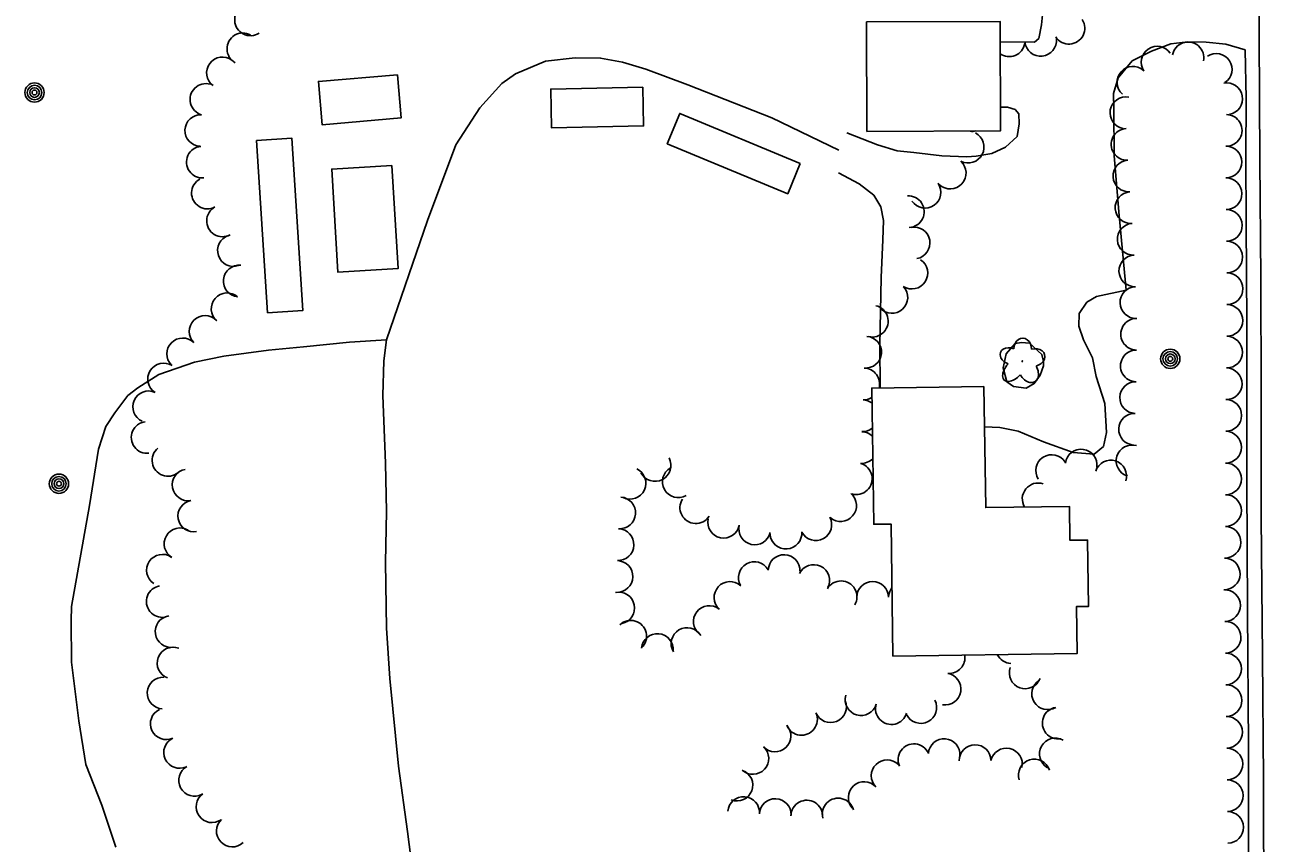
# Model space of a CAD drawing. Extents: x 588843 to 2552415, y 180129 to 269402.
# Drawn here: x 606914.3 to 607200.2, y 183857.9 to 184046.5 of the extents above; entities that cross this region are included whole.
import ezdxf

# ---------------------------------------------------------------- set-up
doc = ezdxf.new("R2010")
doc.units = 0
for name, color, linetype in [('E_BLD', 7, 'Continuous'), ('E_DWY', 7, 'Continuous'), ('E_LAND_TreeLine_P', 7, 'Continuous'), ('E_LAND_Vegetation', 7, 'Continuous'), ('E_MISCPROP', 7, 'Continuous'), ('E_RDWY', 7, 'Continuous'), ('E_RDWY_C_and_G', 7, 'Continuous')]:
    doc.layers.add(name, color=color, linetype=linetype)

# ---------------------------------------------------------------- blocks, each defined once
blk = doc.blocks.new('POLE_2')
at = {"layer": 'E_MISCPROP'}
for radius in [14.6, 11, 7.32, 3.66]:
    blk.add_circle((0, 0), radius, dxfattribs=at)
blk = doc.blocks.new('DTRE_3')
at = {"layer": 'E_LAND_Vegetation'}
blk.add_circle((-0.6, 0), 0.601, dxfattribs=at)
for centre, major_axis, ratio in [((-6.1, 17.5), (4.5, -16.3), 0.782863), ((13.3, 9), (-17.3, -9.6), 0.691916), ((-19.3, 0.5), (16.2, -0.4), 0.832022), ((-8.2, -17.2), (5.9, 15.9), 0.716896), ((11.6, -12.2), (-16.4, 15), 0.560249)]:
    blk.add_ellipse(centre, major_axis=major_axis, ratio=ratio, start_param=1.570796, end_param=4.712389, dxfattribs=at)

msp = doc.modelspace()

# ---------------------------------------------------------------- linework, layer by layer
at = {"layer": 'E_BLD'}
for points in [[(607108.35, 184047.24), (607139.09, 184047.33), (607139.16, 184022.08), (607108.43, 184021.98)], [(607000.2, 184035.04), (606982, 184033.49), (606982.84, 184023.52), (607001.05, 184025.07)], [(607056.74, 184032.19), (607035.55, 184031.73), (607035.75, 184022.76), (607056.93, 184023.22)], [(607093.04, 184014.61), (607065.29, 184026.1), (607062.39, 184019.12), (607090.15, 184007.62)], [(606967.72, 184019.89), (606970.3, 183980.19), (606978.43, 183980.72), (606975.85, 184020.42)], [(606998.91, 184014.12), (607000.35, 183990.36), (606986.5, 183989.52), (606985.07, 184013.28)], [(607135.39, 183963.19), (607109.52, 183962.81), (607109.98, 183931.42), (607113.97, 183931.48), (607114.42, 183901.05), (607156.87, 183901.67), (607156.71, 183912.47), (607159.48, 183912.51), (607159.26, 183927.8), (607155.2, 183927.74), (607155.09, 183935.54), (607135.8, 183935.26)]]:
    msp.add_lwpolyline(points, close=True, dxfattribs=at)
at = {"layer": 'E_DWY'}
for points in [[(607195.43, 184065.95), (607193.73, 184064.59), (607189.22, 184061.45), (607185.35, 184059.74), (607181.71, 184058.81), (607177.23, 184059.08), (607171.3, 184059.69), (607166.34, 184059.88), (607162.25, 184060.13), (607155.32, 184060.11), (607151.42, 184060.16), (607150.23, 184059.52), (607149.63, 184056.62), (607148.66, 184046.51), (607148.05, 184043.41), (607147.04, 184042.57), (607139.1, 184042.62)], [(607195.58, 184040.79), (607191.13, 184042.07), (607186.56, 184042.53), (607182.37, 184042.6), (607178.45, 184042.16), (607173.99, 184040.48), (607169.52, 184038.21), (607166.35, 184034.33), (607165.23, 184030.67), (607165.29, 184027.05), (607165.37, 184016.42), (607166.43, 184003.4), (607167.56, 183991.95), (607168.18, 183985.39), (607161.3, 183983.89), (607159.1, 183982.61), (607157.35, 183980.04), (607157.24, 183977.12), (607158.29, 183973.96), (607160.37, 183969.78), (607161.28, 183965.46), (607163.28, 183959.23), (607163.62, 183952.59), (607162.91, 183949.39), (607160.79, 183947.62), (607155.93, 183948), (607149.1, 183950.41), (607143.24, 183952.88), (607139.08, 183953.72), (607135.52, 183953.85)], [(607101.91, 184017.65), (607086.49, 184025.07), (607067.17, 184032.73), (607057.45, 184036.32), (607052.05, 184037.9), (607047.02, 184038.87), (607041.16, 184038.9), (607034.31, 184038.18), (607027.46, 184035.23), (607024.26, 184033.01), (607019.17, 184027.44), (607013.67, 184018.87), (607007.15, 184001.47), (606997.71, 183973.93)], [(607103.82, 184021.68), (607110.83, 184018.87), (607115.37, 184017.53), (607119.25, 184017.09), (607125.66, 184016.36), (607131.41, 184016.14), (607133.56, 184016.25), (607137.19, 184016.89), (607140.37, 184018.33), (607143, 184020.77), (607143.5, 184023.68), (607143.4, 184026.02), (607142.56, 184027.03), (607140.82, 184027.58), (607139.15, 184027.55)], [(607111.49, 183962.84), (607111.41, 183972.72), (607111.72, 183988.32), (607112.05, 183996.99), (607112.22, 184001.47), (607111.65, 184004.62), (607110, 184007.31), (607106.59, 184009.88), (607101.9, 184012.4)], [(606997.71, 183973.93), (606989.2, 183973.37), (606978.53, 183972.32), (606970.5, 183971.55), (606960.21, 183970.19), (606953.42, 183968.79), (606945.22, 183965.98), (606940.41, 183962.85), (606938.1, 183961.08), (606935.12, 183957.1), (606933.05, 183953.96), (606931.29, 183948.76), (606929.24, 183935.76), (606925.13, 183912.51), (606925, 183909.19), (606925.13, 183899.63), (606926.76, 183886.1), (606928.42, 183876.09), (606932.06, 183866.68), (606935.3, 183857)], [(607005.67, 183836.1), (607002.51, 183860.61), (607000.45, 183875.71), (606998.49, 183895.88), (606997.67, 183907.52), (606997.46, 183922.65), (606997.71, 183934.35), (606997.46, 183945.48), (606996.88, 183961.11), (606997.09, 183969.1), (606997.71, 183973.93)]]:
    msp.add_lwpolyline(points, dxfattribs=at)
msp.add_lwpolyline([(607148.69, 183970.52), (607145.87, 183973.17), (607144.02, 183973.33), (607142.55, 183973.1), (607140.51, 183970.74), (607139.8, 183967.45), (607140.65, 183964.29), (607142.17, 183963.16), (607145.08, 183962.76), (607146.97, 183963.86), (607148.32, 183965.76), (607149.08, 183967.97), (607149.12, 183968.94)], close=True, dxfattribs=at)
at = {"layer": 'E_LAND_TreeLine_P'}
for centre, radius, start, end in [((606966.35, 184047.68), 3.65, 123.1257, 303.1257), ((607154.98, 184045.74), 3.65, 213.1769, 33.1769), ((606964.59, 184041.01), 3.65, 61.2494, 241.2494), ((607141.21, 184042.86), 3.65, 234.7992, 349.5386), ((607148.45, 184042.95), 3.65, 185.8417, 5.8417), ((607182.42, 184038.92), 3.65, 348.9044, 168.9044), ((607175.28, 184037.93), 3.65, 33.9338, 213.9338), ((607188.9, 184036.26), 3.65, 303.3522, 123.3522), ((606959.89, 184035.45), 3.65, 53.4684, 233.4684), ((607169.71, 184033.3), 3.65, 48.4138, 228.4138), ((606956.06, 184029.33), 3.65, 74.2786, 254.2786), ((607191.32, 184029.51), 3.65, 280.467, 100.467), ((607168.09, 184026.26), 3.65, 79.4706, 259.4706), ((606954.89, 184022.18), 3.65, 87.8145, 267.8145), ((607191.21, 184022.22), 3.65, 268.8196, 88.8196), ((607132.69, 184025.63), 3.66, 262.5521, 283.1141), ((607168.35, 184018.98), 3.65, 93.3557, 273.3557), ((607131.73, 184018.36), 3.66, 242.5368, 62.5368), ((606955.25, 184014.89), 3.65, 95.0514, 275.0514), ((607191.15, 184014.92), 3.65, 270.0824, 90.0824), ((607127.6, 184012.38), 3.66, 227.5788, 47.5788), ((607168.78, 184011.69), 3.65, 93.8687, 273.8687), ((606956.42, 184007.77), 3.65, 118.4834, 298.4834), ((607191.18, 184007.62), 3.65, 270.63, 90.63), ((607121.8, 184007.96), 3.66, 214.5173, 34.5173), ((607169.27, 184004.4), 3.65, 93.8687, 273.8687), ((607117.96, 184003.47), 3.66, 273.342, 93.342), ((606959.9, 184001.35), 3.65, 118.4834, 298.4834), ((607191.26, 184000.32), 3.65, 270.63, 90.63), ((607119.28, 183996.26), 3.66, 280.4078, 100.4078), ((607169.77, 183997.12), 3.65, 93.8687, 273.8687), ((606962.41, 183994.51), 3.65, 108.4889, 288.4889), ((607191.34, 183993.02), 3.65, 270.63, 90.63), ((607170.15, 183989.83), 3.65, 91.9245, 271.9245), ((606963.75, 183987.48), 3.65, 84.0628, 264.0628), ((607118.77, 183989.32), 3.66, 236.8507, 56.8507), ((607191.42, 183985.71), 3.65, 270.63, 90.63), ((607114.15, 183983.71), 3.66, 222.3633, 42.3633), ((607170.39, 183982.53), 3.65, 91.9245, 271.9245), ((606960.96, 183981.09), 3.65, 49.0031, 229.0031), ((607191.37, 183978.41), 3.65, 269.5933, 89.5933), ((606955.88, 183975.86), 3.65, 44.6044, 224.6044), ((607109.64, 183978.24), 3.66, 256.9034, 76.9034), ((607170.57, 183975.23), 3.65, 89.4205, 269.4205), ((606950.71, 183970.7), 3.65, 45.2511, 225.2511), ((607108.11, 183971.08), 3.66, 265.5239, 85.5239), ((607191.32, 183971.11), 3.65, 269.5933, 89.5933), ((607170.5, 183967.93), 3.65, 89.4205, 269.4205), ((606946.33, 183964.9), 3.65, 57.6544, 237.6544), ((607107.67, 183963.76), 3.66, 345.2692, 87.8145), ((607191.22, 183963.81), 3.65, 269.1365, 89.1365), ((606942.87, 183958.5), 3.65, 66.0131, 246.0131), ((607170.34, 183960.63), 3.65, 88.5585, 268.5585), ((607107.67, 183963.76), 3.66, 267.8145, 300.9657), ((607107.39, 183956.44), 3.66, 53.4338, 87.8145), ((607191.12, 183956.51), 3.65, 269.8201, 89.8201), ((607170.08, 183953.33), 3.65, 87.8145, 267.8145), ((606942.52, 183951.43), 3.65, 96.6349, 276.6349), ((607107.39, 183956.44), 3.66, 267.8145, 308.2435), ((607107.11, 183949.11), 3.66, 45.3618, 87.8145), ((607191.09, 183949.2), 3.65, 269.8201, 89.8201), ((606947.33, 183946.14), 3.65, 129.3906, 309.3906), ((607157.79, 183945.07), 3.65, 352.4587, 172.4587), ((607169.52, 183946.06), 3.65, 73.3937, 253.3937), ((607059.57, 183944.99), 3.66, 207.9559, 27.9559), ((607105.97, 183941.93), 3.66, 253.3704, 73.3704), ((607107.11, 183949.11), 3.66, 267.8145, 316.3154), ((607150.99, 183943.8), 3.65, 32.4068, 212.4068), ((607164.61, 183942.54), 3.65, 342.0633, 162.0633), ((607191.07, 183941.9), 3.65, 269.8201, 89.8201), ((606951.96, 183940.5), 3.65, 100.3433, 280.3433), ((607053.81, 183940.88), 3.66, 244.9408, 64.9408), ((607064.93, 183941.24), 3.66, 119.7354, 299.7354), ((607147.87, 183937.29), 3.65, 71.4249, 211.4298), ((606953.28, 183933.32), 3.65, 100.3433, 280.3433), ((607051.44, 183934.05), 3.66, 265.8049, 85.8049), ((607068.98, 183935.26), 3.66, 147.1372, 327.1372), ((607102.35, 183935.74), 3.66, 229.2733, 49.2733), ((607191.05, 183934.6), 3.65, 269.8201, 89.8201), ((606950.1, 183926.93), 3.65, 59.4018, 239.4018), ((607075.39, 183931.91), 3.66, 168.2213, 348.2213), ((607082.55, 183930.36), 3.66, 166.8109, 346.8109), ((607096.64, 183931.33), 3.66, 208.6523, 28.6523), ((607190.93, 183927.3), 3.65, 268.6959, 88.6959), ((607051.04, 183926.73), 3.66, 267.8145, 87.8145), ((607089.75, 183929.39), 3.66, 184.1547, 4.1547), ((606946.07, 183920.84), 3.65, 56.4574, 236.4574), ((607050.8, 183919.4), 3.66, 268.4511, 88.4511), ((607082.47, 183919.14), 3.66, 29.7354, 209.7354), ((607089.33, 183920.75), 3.66, 357.8145, 177.8145), ((607096.15, 183918.45), 3.66, 334.065, 154.065), ((607190.76, 183920), 3.65, 268.6959, 88.6959), ((606946.01, 183913.63), 3.65, 99.3283, 279.3283), ((607076.86, 183914.56), 3.66, 47.7648, 227.7648), ((607102.45, 183914.71), 3.66, 329.3716, 149.3716), ((607109.74, 183914.58), 3.66, 0.4775, 180.4775), ((607117.06, 183914.55), 3.66, 141.606, 172.8447), ((607190.85, 183912.69), 3.65, 270.8577, 90.8577), ((607051.2, 183912.13), 3.66, 281.8507, 101.8507), ((607072.08, 183909.01), 3.66, 52.1866, 232.1866), ((606948.04, 183906.7), 3.65, 98.5988, 278.5988), ((607053.98, 183905.62), 3.66, 313.4305, 133.4305), ((607190.96, 183905.39), 3.65, 270.8577, 90.8577), ((607060.11, 183902.56), 3.66, 354.8407, 174.8407), ((607066.96, 183903.93), 3.66, 30.7197, 210.7197), ((606948.5, 183899.43), 3.65, 69.1027, 249.1027), ((607127.35, 183900.68), 3.65, 266.7336, 9.7568), ((607141.74, 183903.01), 3.65, 206.0926, 267.8145), ((607191.07, 183898.09), 3.65, 270.8577, 90.8577), ((607126.44, 183893.45), 3.65, 260.8132, 80.8132), ((607144.88, 183897.17), 3.65, 159.8866, 339.8866), ((606946.21, 183892.54), 3.65, 86.8904, 266.8904), ((607150.06, 183892.35), 3.65, 121.1808, 301.1808), ((607191.18, 183890.79), 3.65, 270.8577, 90.8577), ((607100.02, 183889.38), 3.65, 202.4913, 22.4913), ((607107.06, 183891), 3.65, 163.5644, 343.5644), ((607120.83, 183889.19), 3.65, 207.1245, 27.1245), ((606946.93, 183885.46), 3.65, 115.084, 295.084), ((607093.34, 183886.46), 3.65, 202.8981, 22.8981), ((607114.05, 183888.94), 3.65, 163.5142, 343.5142), ((607152.49, 183885.61), 3.65, 99.5828, 279.5828), ((607087.25, 183882.64), 3.65, 222.8145, 42.8145), ((607191.29, 183883.49), 3.65, 270.8577, 90.8577), ((606950.02, 183878.85), 3.65, 115.084, 295.084), ((607126.22, 183878.34), 3.65, 355.8049, 175.8049), ((607151.82, 183878.5), 3.65, 60.4069, 240.4069), ((607082.13, 183877.45), 3.65, 226.8287, 46.8287), ((607119.25, 183877.16), 3.65, 24.3795, 204.3795), ((607133.34, 183876.97), 3.65, 0.6769, 180.6769), ((607140.57, 183876.17), 3.65, 347.5096, 167.5096), ((607191.38, 183876.18), 3.65, 270.6511, 90.6511), ((607113.07, 183873.47), 3.65, 44.6232, 224.6232), ((607147, 183873.64), 3.65, 18.0393, 198.0393), ((606953.46, 183872.41), 3.65, 118.5334, 298.5334), ((607078.46, 183871.31), 3.65, 249.1155, 69.1155), ((607107.79, 183868.44), 3.65, 42.2983, 222.2983), ((607191.47, 183868.88), 3.65, 270.6511, 90.6511), ((606957.49, 183866.33), 3.65, 124.9454, 304.9454), ((607080, 183865.01), 3.65, 355.7691, 175.7691), ((607087.28, 183864.54), 3.65, 357.8145, 177.8145), ((607094.56, 183864.18), 3.65, 358.8196, 178.8196), ((607101.78, 183864.66), 3.65, 14.835, 194.835), ((607191.55, 183861.58), 3.65, 270.6511, 90.6511), ((606962.16, 183860.73), 3.65, 132.8145, 312.8145)]:
    msp.add_arc(centre, radius, start, end, dxfattribs=at)
at = {"layer": 'E_RDWY'}
msp.add_lwpolyline([(607199.65, 184206.93), (607199.54, 184181.43), (607199.46, 184157.06), (607199.02, 184125.31), (607198.84, 184100.25), (607198.82, 184068.23), (607198.84, 184044.02), (607198.95, 184015.26), (607199.2, 183988.2), (607199.3, 183961.67), (607199.24, 183933.09), (607199.56, 183900.97), (607199.77, 183872.72), (607199.91, 183840.35), (607200.07, 183808.58), (607200.2, 183782.65), (607199.99, 183761.54), (607199.68, 183744.42)], dxfattribs=at)
at = {"layer": 'E_RDWY_C_and_G'}
for points in [[(607195.82, 184000.78), (607195.77, 184016.28), (607195.8, 184029.58), (607195.58, 184040.79)], [(607195.99, 183941.15), (607195.97, 183964.38), (607195.93, 183977.86), (607195.82, 184000.78)], [(607196.37, 183880.27), (607196.14, 183911.49), (607196.04, 183926.64), (607195.99, 183941.15)], [(607196.39, 183843.79), (607196.38, 183860.36), (607196.37, 183880.27)]]:
    msp.add_lwpolyline(points, dxfattribs=at)

# ---------------------------------------------------------------- block references
at = {"layer": 'E_LAND_Vegetation', "xscale": 0.1524003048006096, "yscale": 0.15240030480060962, "rotation": -89.93094396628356}
msp.add_blockref('DTRE_3', (607144.22, 183968.91), dxfattribs=at)
at = {"layer": 'E_MISCPROP', "xscale": 0.15240030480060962, "yscale": 0.1524003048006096, "rotation": -0.18551892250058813}
for p in [(606916.58, 184030.93), (607178.32, 183969.56), (606922.21, 183940.77)]:
    msp.add_blockref('POLE_2', p, dxfattribs=at)

doc.saveas('drawing.dxf')
